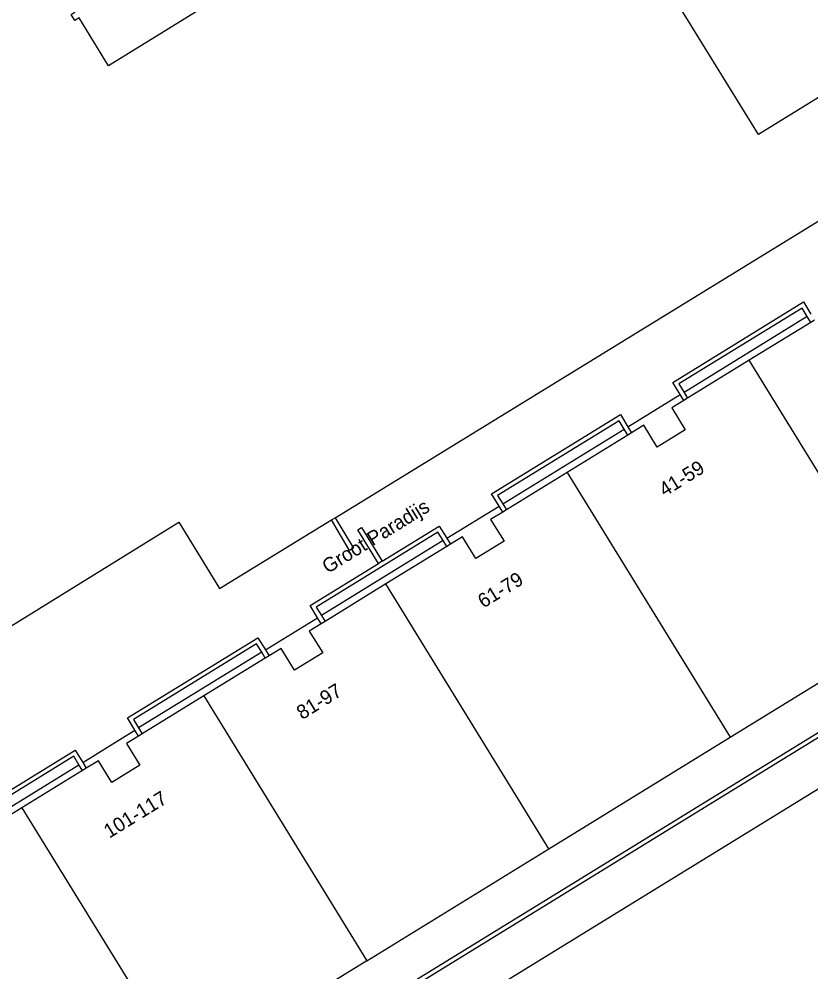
# Model space of a CAD drawing. Extents: x 160664 to 161506, y 382245 to 383288.
# Drawn here: x 161388 to 161443.8, y 382767 to 382834.1 of the extents above; entities that cross this region are included whole.
import ezdxf

# ---------------------------------------------------------------- set-up
doc = ezdxf.new("R2010")
doc.units = 0
for name, color, linetype in [('IMGEO_Grasland_overig', 7, 'Continuous'), ('IMGEO_Groenvoorziening', 7, 'Continuous'), ('IMGEO_Muur', 7, 'Continuous'), ('IMGEO_Openbare_ruimte_label', 7, 'Continuous'), ('IMGEO_Pand', 7, 'Continuous'), ('IMGEO_Pand_nummerreeks', 7, 'Continuous'), ('IMGEO_Voetpad_open', 7, 'Continuous')]:
    doc.layers.add(name, color=color, linetype=linetype)

msp = doc.modelspace()

# ---------------------------------------------------------------- linework, layer by layer
at = {"layer": 'IMGEO_Grasland_overig'}
for points in [[(161443.529, 382813.161), (161434.843, 382807.815)], [(161422.069, 382799.953), (161430.628, 382805.221)], [(161417.859, 382797.363), (161409.283, 382792.084)], [(161405.074, 382789.494), (161396.403, 382784.158)], [(161383.624, 382776.292), (161392.196, 382781.568)]]:
    msp.add_lwpolyline(points, dxfattribs=at)
at = {"layer": 'IMGEO_Groenvoorziening'}
msp.add_lwpolyline([(161406.189, 382756.415), (161409.162, 382758.244), (161452.771, 382785.073), (161476.902, 382799.706), (161479.967, 382797.156), (161480.692, 382796.508)], dxfattribs=at)
at = {"layer": 'IMGEO_Muur'}
for points in [[(161434.579, 382807.653), (161434.049, 382808.515), (161443.263, 382814.186), (161443.793, 382813.324)], [(161443.529, 382813.161), (161443.161, 382813.759), (161434.475, 382808.413), (161434.843, 382807.815)], [(161443.785, 382812.746), (161443.529, 382813.161)], [(161434.835, 382807.237), (161434.579, 382807.653)], [(161434.843, 382807.815), (161435.099, 382807.399)], [(161421.805, 382799.791), (161421.276, 382800.652), (161430.364, 382806.243), (161430.892, 382805.384)], [(161388.783, 382753.129), (161390.318, 382750.625), (161476.195, 382803.459), (161474.617, 382805.996)], [(161430.628, 382805.221), (161430.262, 382805.816), (161421.702, 382800.55), (161422.069, 382799.953)], [(161430.885, 382804.803), (161430.628, 382805.221)], [(161430.892, 382805.384), (161431.149, 382804.965)], [(161476.636, 382803.355), (161390.213, 382750.185), (161388.511, 382752.961)], [(161422.061, 382799.374), (161421.805, 382799.791)], [(161422.069, 382799.953), (161422.325, 382799.536)], [(161410.004, 382798.817), (161410.249, 382798.968)], [(161410.249, 382798.968), (161411.537, 382796.84), (161411.274, 382796.673), (161410.004, 382798.817)], [(161413.311, 382795.749), (161411.844, 382798.134), (161412.1, 382798.292), (161413.567, 382795.907)], [(161413.567, 382795.907), (161417.595, 382798.385), (161418.123, 382797.525)], [(161417.859, 382797.363), (161417.493, 382797.958), (161408.916, 382792.681), (161409.283, 382792.084)], [(161418.123, 382797.525), (161418.38, 382797.107)], [(161418.116, 382796.944), (161417.859, 382797.363)], [(161409.019, 382791.922), (161408.49, 382792.783), (161413.311, 382795.749)], [(161413.567, 382795.907), (161413.311, 382795.749)], [(161409.283, 382792.084), (161409.539, 382791.667)], [(161409.275, 382791.505), (161409.019, 382791.922)], [(161396.14, 382783.995), (161395.608, 382784.861), (161404.809, 382790.517), (161405.338, 382789.656)], [(161405.074, 382789.494), (161404.707, 382790.091), (161396.034, 382784.759), (161396.403, 382784.158)], [(161405.33, 382789.077), (161405.074, 382789.494)], [(161405.338, 382789.656), (161405.594, 382789.24)], [(161396.393, 382783.583), (161396.14, 382783.995)], [(161396.403, 382784.158), (161396.657, 382783.745)], [(161383.36, 382776.13), (161382.829, 382776.993), (161391.929, 382782.595), (161392.46, 382781.731)], [(161392.196, 382781.568), (161391.827, 382782.168), (161383.255, 382776.891), (161383.624, 382776.292)], [(161392.451, 382781.155), (161392.196, 382781.568)], [(161392.46, 382781.731), (161392.715, 382781.317)]]:
    msp.add_lwpolyline(points, dxfattribs=at)
at = {"layer": 'IMGEO_Pand'}
for points in [[(161455.402, 382835.446), (161440.09, 382825.99), (161425.287, 382849.971), (161394.286, 382830.825), (161392.2, 382834.205), (161391.899, 382834.034), (161391.641, 382834.457), (161391.935, 382834.642), (161388.103, 382840.834), (161387.809, 382840.672), (161387.548, 382841.09), (161387.832, 382841.264), (161380.859, 382852.586), (161380.561, 382852.426), (161380.303, 382852.842), (161380.588, 382853.028), (161378.773, 382855.975), (161378.129, 382865.538), (161405.343, 382882.279), (161384.524, 382916.081), (161384.366, 382916.337), (161385.135, 382916.803)], [(161444.049, 382812.908), (161443.785, 382812.746)], [(161443.785, 382812.746), (161439.442, 382810.073)], [(161439.442, 382810.073), (161435.099, 382807.399)], [(161450.937, 382791.41), (161439.442, 382810.073)], [(161434.835, 382807.237), (161433.983, 382806.712), (161434.932, 382805.182), (161432.948, 382803.959), (161432.003, 382805.491), (161431.149, 382804.965)], [(161435.099, 382807.399), (161434.835, 382807.237)], [(161431.149, 382804.965), (161430.885, 382804.803)], [(161430.885, 382804.803), (161426.605, 382802.169)], [(161426.605, 382802.169), (161422.325, 382799.536)], [(161426.605, 382802.169), (161438.101, 382783.505)], [(161422.325, 382799.536), (161422.061, 382799.374)], [(161422.061, 382799.374), (161421.209, 382798.85), (161422.158, 382797.32), (161420.174, 382796.097), (161419.229, 382797.629), (161418.38, 382797.107)], [(161418.116, 382796.944), (161413.827, 382794.305)], [(161418.38, 382797.107), (161418.116, 382796.944)], [(161413.827, 382794.305), (161409.539, 382791.667)], [(161425.326, 382775.636), (161413.827, 382794.305)], [(161409.275, 382791.505), (161408.431, 382790.986), (161409.38, 382789.456), (161407.396, 382788.233), (161406.45, 382789.766), (161405.594, 382789.24)], [(161409.539, 382791.667), (161409.275, 382791.505)], [(161438.101, 382783.505), (161450.937, 382791.41)], [(161405.33, 382789.077), (161400.993, 382786.411)], [(161405.594, 382789.24), (161405.33, 382789.077)], [(161400.993, 382786.411), (161396.657, 382783.745)], [(161400.993, 382786.411), (161412.497, 382767.734)], [(161396.393, 382783.583), (161395.546, 382783.062), (161396.495, 382781.532), (161394.511, 382780.309), (161393.566, 382781.841), (161392.715, 382781.317)], [(161396.657, 382783.745), (161396.393, 382783.583)], [(161425.326, 382775.636), (161438.101, 382783.505)], [(161392.715, 382781.317), (161392.451, 382781.155)], [(161392.451, 382781.155), (161388.165, 382778.517)], [(161388.165, 382778.517), (161383.879, 382775.878)], [(161388.165, 382778.517), (161399.672, 382759.835)], [(161412.497, 382767.734), (161425.326, 382775.636)], [(161412.497, 382767.734), (161399.672, 382759.835)]]:
    msp.add_lwpolyline(points, dxfattribs=at)
at = {"layer": 'IMGEO_Voetpad_open'}
for points in [[(161410.249, 382798.968), (161461.698, 382830.581)], [(161430.892, 382805.384), (161434.579, 382807.653)], [(161418.123, 382797.525), (161421.805, 382799.791)], [(161384.894, 382789.81), (161399.238, 382798.671), (161402.112, 382793.993), (161410.004, 382798.817)], [(161405.338, 382789.656), (161409.019, 382791.922)], [(161392.46, 382781.731), (161396.14, 382783.995)]]:
    msp.add_lwpolyline(points, dxfattribs=at)

# ---------------------------------------------------------------- texts
at = {"layer": 'IMGEO_Openbare_ruimte_label'}
msp.add_text('Groot Paradijs', height=1, rotation=31.59249, dxfattribs=at).set_placement((161409.729, 382795.011))
at = {"layer": 'IMGEO_Pand_nummerreeks'}
for s, p in [('41-59', (161433.477, 382800.432)), ('61-79', (161420.703, 382792.57)), ('81-97', (161407.927, 382784.707)), ('101-117', (161394.336, 382776.348))]:
    msp.add_text(s, height=1, rotation=31.65099, dxfattribs=at).set_placement(p)

doc.saveas('drawing.dxf')
